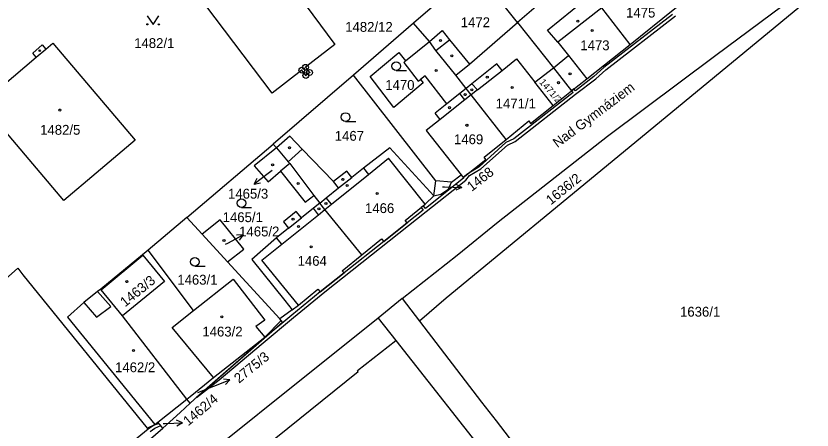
# Model space of a CAD drawing. Extents: x -644096 to -634268, y -1141430 to -1133463.
# Drawn here: x -638758.6 to -638620.8, y -1138665.6 to -1138594 of the extents above; entities that cross this region are included whole.
import ezdxf

# ---------------------------------------------------------------- set-up
doc = ezdxf.new("R2010")
doc.units = 0
for name, color, linetype in [('_CIVIL_CONSTRUCTION', 7, 'Continuous'), ('B_Hranice _3D', 7, 'Continuous'), ('M_Svah_Nasyp', 7, 'Continuous'), ('M_Svah_Zarez', 7, 'Continuous'), ('svrsek_osa_sjezdy', 7, 'Continuous'), ('svrsek_osa_terminal_VRT', 7, 'Continuous'), ('svrsek_osa_VRT', 7, 'Continuous'), ('svrsek_popisy_VRT', 7, 'Continuous'), ('terminal_VRT', 7, 'Continuous')]:
    doc.layers.add(name, color=color, linetype=linetype)

msp = doc.modelspace()

# ---------------------------------------------------------------- linework, layer by layer
at = {"layer": '_CIVIL_CONSTRUCTION'}
for centre, radius in [((-638708.45, -1138602.92), 0.5), ((-638709.09, -1138603.42), 0.5), ((-638709.09, -1138603.42), 0.0303), ((-638708.39, -1138604.34), 0.5), ((-638708.45, -1138602.92), 0.0303), ((-638707.75, -1138603.83), 0.5), ((-638707.75, -1138603.83), 0.0303), ((-638708.39, -1138604.34), 0.0303)]:
    msp.add_circle(centre, radius, dxfattribs=at)
at = {"layer": 'B_Hranice _3D'}
for points in [[(-638644.95, -1138593.79), (-638656.82, -1138602.98), (-638658.53, -1138604.54), (-638661.75, -1138607), (-638662.02, -1138606.66), (-638662.41, -1138606.97), (-638662.15, -1138607.3), (-638672.41, -1138615.31), (-638673.76, -1138615.94), (-638678.42, -1138620.1), (-638680.34, -1138621.33), (-638681.15, -1138621.99), (-638681.09, -1138622.08), (-638687.7, -1138627.3), (-638688.06, -1138626.86), (-638688.44, -1138627.18), (-638688.09, -1138627.61), (-638690.86, -1138629.83), (-638694.9, -1138633.01), (-638701.79, -1138638.46), (-638705.89, -1138641.71), (-638710.84, -1138645.78), (-638715.93, -1138650.03), (-638716.31, -1138650.36), (-638727.32, -1138659.97), (-638723.41, -1138656.94), (-638715.79, -1138650.57), (-638710.52, -1138646.16), (-638705.13, -1138641.74), (-638687.57, -1138627.85), (-638680.73, -1138622.44), (-638680.08, -1138621.64), (-638678.12, -1138620.5), (-638673.48, -1138616.36), (-638672.15, -1138615.73), (-638661.7, -1138607.59), (-638658.21, -1138604.92), (-638656.5, -1138603.36), (-638644.44, -1138594.03)], [(-638735.36, -1138665.85), (-638734.51, -1138665.28), (-638733.5, -1138664.86), (-638733.85, -1138664.47), (-638734.75, -1138664.84), (-638735.66, -1138665.45), (-638746.39, -1138674.2)]]:
    msp.add_lwpolyline(points, dxfattribs=at)
at = {"layer": 'M_Svah_Nasyp'}
for p, q in [((-638666.56, -1138596.48), (-638660.17, -1138591.3)), ((-638657.17, -1138592.63), (-638664.77, -1138598.56)), ((-638664.77, -1138598.56), (-638666.56, -1138596.48)), ((-638691.14, -1138601.82), (-638687, -1138598.49)), ((-638685.89, -1138600.04), (-638683.52, -1138598.17)), ((-638664.77, -1138598.56), (-638662.93, -1138600.89)), ((-638755.05, -1138601.19), (-638753.38, -1138599.78)), ((-638665.54, -1138603.01), (-638662.93, -1138600.89)), ((-638662.93, -1138600.89), (-638659.77, -1138604.89)), ((-638682.41, -1138604.31), (-638680.07, -1138602.4)), ((-638675.33, -1138602.35), (-638679.66, -1138605.8)), ((-638674.44, -1138603.47), (-638675.33, -1138602.35)), ((-638674.44, -1138603.47), (-638671.91, -1138601.48)), ((-638671.91, -1138601.48), (-638668.75, -1138605.51)), ((-638678.68, -1138606.82), (-638674.44, -1138603.47)), ((-638687.72, -1138604.38), (-638688.56, -1138605.02)), ((-638684, -1138609.26), (-638687.72, -1138604.38)), ((-638680.67, -1138606.6), (-638681.76, -1138607.47)), ((-638679.66, -1138605.8), (-638680.67, -1138606.6)), ((-638678.68, -1138606.82), (-638679.79, -1138607.71)), ((-638679.66, -1138605.8), (-638678.68, -1138606.82)), ((-638681.76, -1138607.47), (-638684, -1138609.26)), ((-638680.88, -1138608.57), (-638681.76, -1138607.47)), ((-638679.79, -1138607.71), (-638680.88, -1138608.57)), ((-638684, -1138609.26), (-638685.99, -1138610.84)), ((-638680.88, -1138608.57), (-638685.12, -1138611.93)), ((-638685.12, -1138611.93), (-638685.99, -1138610.84)), ((-638685.12, -1138611.93), (-638687.58, -1138613.87)), ((-638687.58, -1138613.87), (-638681.54, -1138621.5)), ((-638711.46, -1138619.24), (-638709.04, -1138617.08)), ((-638697.55, -1138621.45), (-638694.07, -1138618.65)), ((-638687.73, -1138626.6), (-638694.07, -1138618.65)), ((-638711.19, -1138619.56), (-638712.76, -1138620.9)), ((-638698.41, -1138620.37), (-638697.55, -1138621.45)), ((-638703.95, -1138626.6), (-638697.55, -1138621.45)), ((-638702.73, -1138623.77), (-638700.46, -1138621.99)), ((-638702.73, -1138623.77), (-638703.59, -1138622.66)), ((-638704.87, -1138625.46), (-638702.73, -1138623.77)), ((-638705.99, -1138626.42), (-638704.87, -1138625.46)), ((-638703.95, -1138626.6), (-638704.87, -1138625.46)), ((-638706.2, -1138628.4), (-638707.09, -1138627.29)), ((-638706.2, -1138628.4), (-638705.1, -1138627.52)), ((-638705.1, -1138627.52), (-638703.95, -1138626.6)), ((-638712.55, -1138633.51), (-638706.2, -1138628.4)), ((-638711.39, -1138630.72), (-638709.16, -1138628.94)), ((-638712.55, -1138633.51), (-638713.47, -1138632.38)), ((-638715.99, -1138636.28), (-638712.55, -1138633.51)), ((-638727.86, -1138644.97), (-638735.71, -1138634.54)), ((-638709.69, -1138644.03), (-638715.99, -1138636.28)), ((-638742.15, -1138644.29), (-638744.43, -1138641.68)), ((-638746.84, -1138643.58), (-638744.62, -1138646.09)), ((-638744.62, -1138646.09), (-638742.15, -1138644.29))]:
    msp.add_line(p, q, dxfattribs=at)
at = {"layer": 'M_Svah_Zarez'}
for centre, radius in [((-638661.33, -1138594.95), 0.175), ((-638658.86, -1138596.55), 0.175), ((-638685.09, -1138598.31), 0.175), ((-638754.45, -1138600.05), 0.123), ((-638683.14, -1138600.94), 0.175), ((-638685.84, -1138603.49), 0.175), ((-638662.67, -1138604.07), 0.175), ((-638676.99, -1138604.62), 0.175), ((-638664.65, -1138605.58), 0.175), ((-638679.68, -1138606.82), 0.175), ((-638672.67, -1138606.41), 0.175), ((-638680.8, -1138607.65), 0.175), ((-638750.97, -1138610.31), 0.175), ((-638683.54, -1138609.9), 0.175), ((-638680.51, -1138612.95), 0.175), ((-638711.24, -1138616.82), 0.175), ((-638714.14, -1138619.79), 0.175), ((-638709.73, -1138623.02), 0.175), ((-638702.01, -1138622.29), 0.175), ((-638701.23, -1138623.37), 0.175), ((-638696.03, -1138624.73), 0.175), ((-638706.12, -1138627.37), 0.175), ((-638704.91, -1138626.46), 0.175), ((-638710.61, -1138629.18), 0.175), ((-638709.68, -1138630.45), 0.175), ((-638722.56, -1138632.84), 0.175), ((-638707.48, -1138633.97), 0.175), ((-638739.38, -1138639.97), 0.175), ((-638722.95, -1138646.05), 0.175), ((-638738.23, -1138651.88), 0.175)]:
    msp.add_circle(centre, radius, dxfattribs=at)
at = {"layer": 'svrsek_osa_sjezdy'}
for p, q in [((-638692.74, -1138603.48), (-638690.99, -1138603.48)), ((-638701.51, -1138612.27), (-638699.76, -1138612.27)), ((-638719.54, -1138627.14), (-638717.79, -1138627.14)), ((-638727.59, -1138637.28), (-638725.84, -1138637.28))]:
    msp.add_line(p, q, dxfattribs=at)
msp.add_lwpolyline([(-638735.83, -1138594.01), (-638734.83, -1138595.51), (-638733.83, -1138594.01)], dxfattribs=at)
for centre, radius in [((-638735.83, -1138595.51), 0.1), ((-638733.83, -1138595.51), 0.1), ((-638692.74, -1138602.73), 0.75), ((-638701.51, -1138611.52), 0.75), ((-638719.54, -1138626.39), 0.75), ((-638727.59, -1138636.53), 0.75)]:
    msp.add_circle(centre, radius, dxfattribs=at)
at = {"layer": 'svrsek_osa_terminal_VRT'}
msp.add_arc((-642050.26, -1145189.6), 8802.25, 41.413152, 75.317049, dxfattribs=at)
at = {"layer": 'svrsek_popisy_VRT'}
for p, q in [((-638714.93, -1138621.29), (-638717.33, -1138623.1)), ((-638714.24, -1138620.77), (-638714.93, -1138621.29)), ((-638717.33, -1138623.1), (-638716.83, -1138622.09)), ((-638717.33, -1138623.1), (-638716.23, -1138622.89)), ((-638681.39, -1138623.71), (-638682.37, -1138623.17)), ((-638684.75, -1138623.59), (-638684.39, -1138623.6)), ((-638684.39, -1138623.6), (-638681.39, -1138623.71)), ((-638681.39, -1138623.71), (-638682.41, -1138624.17)), ((-638721.92, -1138633.31), (-638719.27, -1138631.9)), ((-638719.27, -1138631.9), (-638720.39, -1138631.93)), ((-638719.27, -1138631.9), (-638719.92, -1138632.81)), ((-638722.28, -1138633.5), (-638721.92, -1138633.31)), ((-638724.33, -1138658.04), (-638721.55, -1138656.92)), ((-638721.55, -1138656.92), (-638722.66, -1138656.83)), ((-638721.55, -1138656.92), (-638722.29, -1138657.76)), ((-638727.07, -1138659.14), (-638724.33, -1138658.04)), ((-638733.08, -1138664.5), (-638732.76, -1138664.49)), ((-638732.76, -1138664.49), (-638729.76, -1138664.39)), ((-638729.76, -1138664.39), (-638730.78, -1138663.92)), ((-638729.76, -1138664.39), (-638730.74, -1138664.92))]:
    msp.add_line(p, q, dxfattribs=at)
at = {"layer": 'terminal_VRT'}
for p, q in [((-638671.76, -1138595.2), (-638678.95, -1138586.16)), ((-638637.43, -1138600.84), (-638620.09, -1138587.93)), ((-638619.04, -1138589.28), (-638654.38, -1138618.4)), ((-638689.77, -1138595.29), (-638700.17, -1138604.26)), ((-638687, -1138598.49), (-638689.77, -1138595.29)), ((-638671.76, -1138595.2), (-638665.54, -1138603.01)), ((-638665.54, -1138603.01), (-638662.41, -1138606.97)), ((-638700.17, -1138604.26), (-638714.05, -1138616.21)), ((-638685.89, -1138622.57), (-638700.17, -1138604.26)), ((-638665.58, -1138609.51), (-638662.41, -1138606.97)), ((-638729, -1138628.87), (-638714.05, -1138616.21)), ((-638714.05, -1138616.21), (-638713.48, -1138616.87)), ((-638686.24, -1138625.15), (-638685.89, -1138622.57)), ((-638683.16, -1138622.79), (-638685.89, -1138622.57)), ((-638707, -1138625.09), (-638705.99, -1138626.42)), ((-638726.35, -1138631.75), (-638729, -1138628.87)), ((-638721.93, -1138636.55), (-638726.35, -1138631.75)), ((-638712.87, -1138646.37), (-638721.93, -1138636.55)), ((-638743.84, -1138641.41), (-638743.9, -1138641.28)), ((-638740.15, -1138645.89), (-638743.84, -1138641.41)), ((-638691.7, -1138642.9), (-638695.9, -1138646.26)), ((-638691.7, -1138642.9), (-638688.72, -1138646.79)), ((-638710.77, -1138644.83), (-638712.87, -1138646.37)), ((-638729, -1138660.26), (-638740.15, -1138645.89)), ((-638715.51, -1138649.56), (-638712.68, -1138646.66)), ((-638712.68, -1138646.66), (-638712.87, -1138646.37)), ((-638695.9, -1138646.26), (-638692.84, -1138650.14)), ((-638724.38, -1138656.56), (-638715.51, -1138649.56)), ((-638734.03, -1138664.26), (-638729, -1138660.26)), ((-638728.44, -1138661), (-638729, -1138660.26)), ((-638734.52, -1138664.65), (-638734.03, -1138664.26)), ((-638733.13, -1138665.29), (-638734.03, -1138664.26))]:
    msp.add_line(p, q, dxfattribs=at)
for points in [[(-638815.68, -1138525.17), (-638818.05, -1138529.42), (-638817.13, -1138534.97), (-638818.71, -1138535.51), (-638812.44, -1138548.56), (-638808.98, -1138552.05), (-638808.41, -1138552.87), (-638803.58, -1138563.25), (-638802.34, -1138565.6), (-638799, -1138576.53), (-638797.88, -1138576.67), (-638796.92, -1138576.55), (-638795.94, -1138576.2), (-638793.18, -1138574.95), (-638779.27, -1138606.66), (-638766.74, -1138634.81), (-638765.97, -1138636.2), (-638764.86, -1138637.66), (-638763.39, -1138639.01), (-638761.47, -1138640.44), (-638758.22, -1138637.65), (-638757.4, -1138638.79), (-638735.86, -1138665.29), (-638734.52, -1138664.65)], [(-638708.39, -1138604.34), (-638709.09, -1138603.42), (-638714.22, -1138607.39), (-638732.31, -1138583.44), (-638726.96, -1138579.45), (-638727.51, -1138578.82), (-638726.94, -1138578.33), (-638726.32, -1138578.97), (-638721.07, -1138575.06), (-638703.35, -1138598.97), (-638708.45, -1138602.92), (-638707.75, -1138603.83), (-638708.39, -1138604.34)], [(-638666.65, -1138580.84), (-638669.33, -1138582.9), (-638664.5, -1138588.88), (-638671.76, -1138595.2)], [(-638678.95, -1138586.16), (-638686.85, -1138592.82), (-638689.77, -1138595.29)], [(-638652.28, -1138598.96), (-638657.17, -1138592.63), (-638658.35, -1138591.21), (-638659.52, -1138589.8), (-638660.67, -1138588.41), (-638661.97, -1138586.84), (-638662.63, -1138586.05)], [(-638652.28, -1138598.96), (-638644.85, -1138593), (-638641.32, -1138590.15)], [(-638687, -1138598.49), (-638684.82, -1138596.58), (-638683.52, -1138598.17), (-638680.07, -1138602.4), (-638671.76, -1138595.2)], [(-638673.7, -1138615.4), (-638679.79, -1138607.71), (-638680.67, -1138606.6), (-638682.41, -1138604.31), (-638685.89, -1138600.04), (-638687, -1138598.49)], [(-638750.3, -1138625.97), (-638764.5, -1138609.2), (-638755.05, -1138601.19), (-638755.66, -1138600.47), (-638754, -1138599.05), (-638753.38, -1138599.78), (-638752.16, -1138598.74), (-638737.95, -1138615.49), (-638744.66, -1138621.2), (-638750.3, -1138625.97)], [(-638662.41, -1138606.97), (-638659.77, -1138604.89), (-638652.28, -1138598.96)], [(-638688.97, -1138605.33), (-638688.56, -1138605.02), (-638688.07, -1138605.63), (-638693.17, -1138609.87), (-638697.26, -1138604.52), (-638692.31, -1138600.38), (-638691.14, -1138601.82), (-638691.46, -1138602.08), (-638688.97, -1138605.33)], [(-638691.7, -1138642.9), (-638682.22, -1138635.37), (-638675.12, -1138629.65), (-638656.17, -1138614.81), (-638637.43, -1138600.84)], [(-638665.58, -1138609.51), (-638668.75, -1138605.51), (-638665.54, -1138603.01)], [(-638673.7, -1138615.4), (-638669.78, -1138612.19), (-638669.49, -1138612.66), (-638665.58, -1138609.51)], [(-638686.24, -1138625.15), (-638693.84, -1138616.82), (-638698.41, -1138620.37), (-638700.46, -1138621.99), (-638701.31, -1138620.9), (-638703.59, -1138622.66), (-638709.04, -1138617.08), (-638711.17, -1138614.82), (-638713.48, -1138616.87)], [(-638683.16, -1138622.79), (-638681.54, -1138621.5), (-638681.15, -1138621.99), (-638677.27, -1138618.85), (-638677.56, -1138618.46), (-638673.7, -1138615.4)], [(-638713.48, -1138616.87), (-638717.33, -1138619.95), (-638714.89, -1138622.71), (-638712.76, -1138620.9), (-638708.52, -1138626.25), (-638707, -1138625.09)], [(-638713.48, -1138616.87), (-638711.46, -1138619.24), (-638711.19, -1138619.56), (-638707, -1138625.09)], [(-638654.38, -1138618.4), (-638684.08, -1138642.85), (-638688.72, -1138646.79)], [(-638686.24, -1138625.15), (-638685.05, -1138624.83), (-638683.73, -1138623.99), (-638683.16, -1138622.79)], [(-638698.71, -1138635.34), (-638695.32, -1138632.59), (-638694.9, -1138633.01), (-638690.86, -1138629.83), (-638691.19, -1138629.4), (-638687.73, -1138626.6), (-638686.24, -1138625.15)], [(-638705.99, -1138626.42), (-638707.09, -1138627.29), (-638709.16, -1138628.94), (-638710.05, -1138627.83), (-638712.28, -1138629.61), (-638711.39, -1138630.72), (-638713.47, -1138632.38), (-638717.74, -1138636.16), (-638712.04, -1138643.25), (-638710.77, -1138644.83)], [(-638698.71, -1138635.34), (-638705.1, -1138627.52), (-638705.99, -1138626.42)], [(-638729, -1138628.87), (-638735.71, -1138634.54), (-638743.9, -1138641.28)], [(-638721.93, -1138636.55), (-638719.11, -1138634.37), (-638723.21, -1138629.31), (-638726.35, -1138631.75)], [(-638743.84, -1138641.41), (-638736.58, -1138635.4), (-638732.83, -1138639.92), (-638740.15, -1138645.89)], [(-638710.77, -1138644.83), (-638709.69, -1138644.03), (-638706.32, -1138641.28), (-638705.89, -1138641.71), (-638701.79, -1138638.46), (-638702.1, -1138638.11), (-638698.71, -1138635.34)], [(-638724.38, -1138656.56), (-638731.54, -1138647.88), (-638727.86, -1138644.97), (-638720.97, -1138639.52), (-638715.5, -1138646.63), (-638717.06, -1138647.72), (-638715.51, -1138649.56)], [(-638743.9, -1138641.28), (-638744.43, -1138641.68), (-638746.84, -1138643.58), (-638749.67, -1138646.1), (-638734.52, -1138664.65)], [(-638695.9, -1138646.26), (-638737.25, -1138679.33), (-638741.13, -1138683.62), (-638742.85, -1138685.75), (-638745.9, -1138689.95), (-638747.27, -1138692.76), (-638747.74, -1138695.68), (-638747.31, -1138698.63), (-638746.27, -1138701.47)], [(-638728.44, -1138661), (-638727.05, -1138659.72), (-638712.46, -1138647), (-638712.68, -1138646.66)], [(-638688.72, -1138646.79), (-638678, -1138660.82), (-638675.46, -1138664.02), (-638656.47, -1138688.8), (-638653.21, -1138693.06)], [(-638717.77, -1138670.29), (-638699.35, -1138655.5), (-638699.46, -1138655.35), (-638692.84, -1138650.14)], [(-638692.84, -1138650.14), (-638675.58, -1138672.01), (-638661.59, -1138689.72), (-638666.16, -1138693.4), (-638660.93, -1138699.31)], [(-638729, -1138660.26), (-638728.43, -1138659.81), (-638724.38, -1138656.56)], [(-638733.13, -1138665.29), (-638730.15, -1138662.58), (-638728.44, -1138661)], [(-638759.49, -1138686.15), (-638745.1, -1138675.6), (-638733.13, -1138665.29)]]:
    msp.add_lwpolyline(points, dxfattribs=at)

# ---------------------------------------------------------------- texts
at = {"layer": 'svrsek_osa_VRT'}
for s, p in [('1475', (-638652.96, -1138594.32)), ('1472', (-638681.58, -1138595.99)), ('1482/12', (-638701.58, -1138596.79)), ('1482/1', (-638738.1, -1138599.59)), ('1473', (-638660.89, -1138599.97)), ('1470', (-638694.65, -1138606.83)), ('1471/1', (-638675.54, -1138610.04)), ('1482/5', (-638754.37, -1138614.58)), ('1467', (-638703.38, -1138615.62)), ('1469', (-638682.75, -1138616.21)), ('1465/3', (-638721.86, -1138625.62)), ('1466', (-638698.15, -1138628.12)), ('1465/1', (-638722.79, -1138629.68)), ('1465/2', (-638719.93, -1138632.15)), ('1464', (-638709.82, -1138637.23)), ('1463/1', (-638730.64, -1138640.49)), ('1636/1', (-638643.63, -1138646.02)), ('1463/2', (-638726.3, -1138649.45)), ('1462/2', (-638741.41, -1138655.62))]:
    msp.add_text(s, height=1.7, dxfattribs=at).set_placement(p)
for s, height, rotation, p in [('1471/2', 1.19, 311, (-638668.07, -1138605.55)), ('1468', 1.7, 38, (-638679.69, -1138624.47)), ('1636/2', 1.7, 39, (-638665.99, -1138626.8)), ('1463/3', 1.7, 39, (-638739.68, -1138644.43)), ('2775/3', 1.7, 39, (-638719.96, -1138657.62)), ('1462/4', 1.7, 40, (-638728.75, -1138664.99))]:
    msp.add_text(s, height=height, rotation=rotation, dxfattribs=at).set_placement(p)
at = {"layer": 'svrsek_popisy_VRT'}
msp.add_text('Nad Gymnáziem', height=1.7, rotation=37, dxfattribs=at).set_placement((-638664.84, -1138616.91))

doc.saveas('drawing.dxf')
